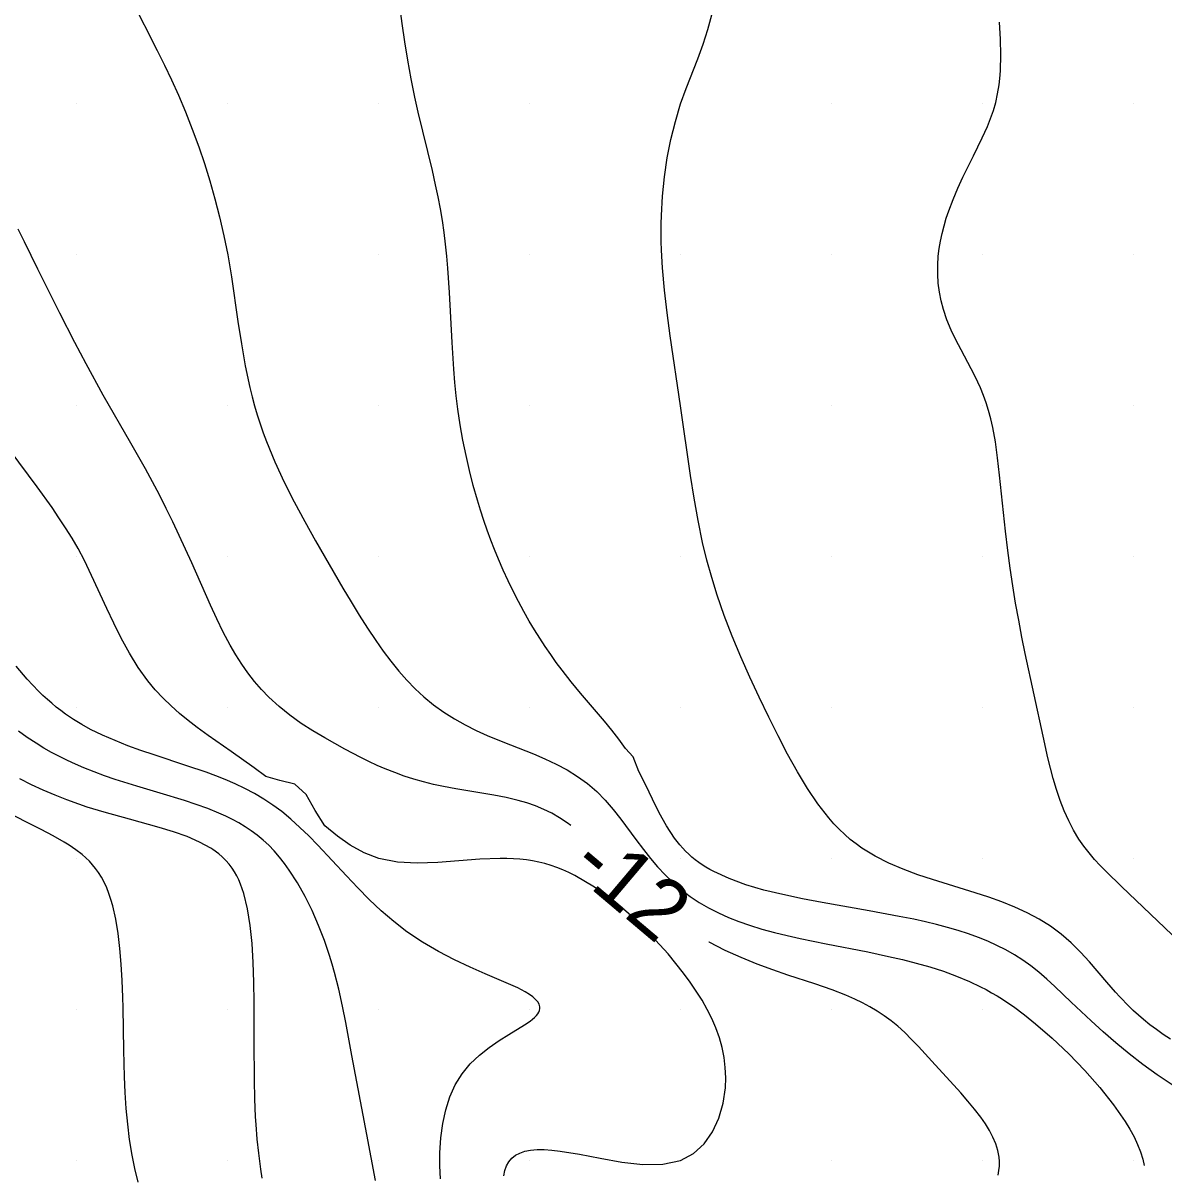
# Model space of a CAD drawing. Extents: x 2602990 to 2605851, y 618069 to 619180.
# Drawn here: x 2604418.22 to 2604456, y 618314.52 to 618352.68 of the extents above; entities that cross this region are included whole.
import ezdxf

# ---------------------------------------------------------------- set-up
doc = ezdxf.new("R2010")
doc.units = 0
for name, color, linetype in [('Default', 7, 'Continuous'), ('DTM Contours Major', 7, 'Continuous'), ('DTM Contours Major Text', 7, 'Continuous'), ('DTM Contours Minor', 7, 'Continuous'), ('Exist DTM Scan Elevation Point', 7, 'Continuous')]:
    doc.layers.add(name, color=color, linetype=linetype)

# ---------------------------------------------------------------- blocks, each defined once
blk = doc.blocks.new('POINT_DISPLAY')
at = {"layer": 'Default'}
blk.add_line((0, 0), (0, 0), dxfattribs=at)

msp = doc.modelspace()

# ---------------------------------------------------------------- linework, layer by layer
at = {"layer": 'DTM Contours Major'}
for points in [[(2604436.363, 618326.09), (2604436.241, 618326.183), (2604435.991, 618326.349), (2604435.732, 618326.497), (2604435.466, 618326.627), (2604435.191, 618326.742), (2604434.908, 618326.842), (2604434.616, 618326.927), (2604434.221, 618327.021), (2604433.815, 618327.1), (2604432.56, 618327.304), (2604432.142, 618327.382), (2604431.812, 618327.455), (2604431.485, 618327.538), (2604431.162, 618327.63), (2604430.844, 618327.733), (2604430.53, 618327.845), (2604430.219, 618327.968), (2604429.947, 618328.085), (2604429.677, 618328.21), (2604429.409, 618328.342), (2604428.875, 618328.622), (2604428.214, 618328.994), (2604427.822, 618329.229), (2604427.436, 618329.478), (2604427.062, 618329.745), (2604426.702, 618330.032), (2604426.363, 618330.343), (2604426.12, 618330.596), (2604425.89, 618330.865), (2604425.672, 618331.147), (2604425.466, 618331.443), (2604425.269, 618331.753), (2604425.082, 618332.074), (2604424.855, 618332.499), (2604424.639, 618332.939), (2604424.429, 618333.391), (2604423.811, 618334.794), (2604423.607, 618335.248), (2604423.397, 618335.701), (2604423.183, 618336.152), (2604422.963, 618336.601), (2604422.737, 618337.045), (2604422.506, 618337.485), (2604422.273, 618337.913), (2604421.795, 618338.758), (2604420.881, 618340.354), (2604420.308, 618341.395), (2604419.935, 618342.1), (2604419.438, 618343.07), (2604418.712, 618344.53), (2604418.266, 618345.434), (2604418.056, 618345.85)], [(2604450.515, 618314.51), (2604450.541, 618314.66), (2604450.556, 618314.809), (2604450.557, 618314.957), (2604450.545, 618315.105), (2604450.504, 618315.328), (2604450.436, 618315.55), (2604450.343, 618315.771), (2604450.227, 618315.992), (2604450.092, 618316.213), (2604449.94, 618316.433), (2604449.735, 618316.699), (2604449.513, 618316.966), (2604449.278, 618317.232), (2604448.319, 618318.281), (2604447.873, 618318.773), (2604447.65, 618319.008), (2604447.423, 618319.233), (2604447.19, 618319.444), (2604446.97, 618319.623), (2604446.744, 618319.79), (2604446.51, 618319.944), (2604446.269, 618320.088), (2604446.02, 618320.221), (2604445.764, 618320.344), (2604445.472, 618320.471), (2604445.013, 618320.647), (2604444.443, 618320.843), (2604443.553, 618321.136), (2604443.053, 618321.309), (2604442.534, 618321.501), (2604442.004, 618321.716), (2604441.472, 618321.957), (2604440.944, 618322.227), (2604440.933, 618322.233)]]:
    msp.add_lwpolyline(points, dxfattribs=at)
at = {"layer": 'DTM Contours Minor'}
for points in [[(2604421.814, 618353.458), (2604422.666, 618351.773), (2604422.905, 618351.288), (2604423.141, 618350.794), (2604423.368, 618350.293), (2604423.604, 618349.735), (2604423.828, 618349.165), (2604424.041, 618348.579), (2604424.229, 618348.022), (2604424.408, 618347.449), (2604424.576, 618346.86), (2604424.732, 618346.255), (2604424.874, 618345.635), (2604425, 618345), (2604425.123, 618344.274), (2604425.34, 618342.794), (2604425.452, 618342.053), (2604425.579, 618341.321), (2604425.73, 618340.604), (2604425.806, 618340.298), (2604425.887, 618339.996), (2604425.975, 618339.698), (2604426.07, 618339.401), (2604426.172, 618339.107), (2604426.281, 618338.814), (2604426.56, 618338.14), (2604426.87, 618337.472), (2604427.203, 618336.813), (2604427.553, 618336.164), (2604427.911, 618335.525), (2604428.817, 618333.958), (2604429.088, 618333.504), (2604429.358, 618333.063), (2604429.629, 618332.636), (2604429.903, 618332.225), (2604430.152, 618331.871), (2604430.405, 618331.533), (2604430.664, 618331.211), (2604430.931, 618330.907), (2604431.207, 618330.622), (2604431.493, 618330.357), (2604431.819, 618330.091), (2604432.158, 618329.849), (2604432.507, 618329.628), (2604432.865, 618329.427), (2604433.229, 618329.244), (2604433.598, 618329.077), (2604434.109, 618328.868), (2604434.874, 618328.572), (2604435.126, 618328.471), (2604435.506, 618328.307), (2604435.879, 618328.129), (2604436.24, 618327.934), (2604436.586, 618327.72), (2604436.915, 618327.482), (2604437.223, 618327.219), (2604437.505, 618326.933), (2604437.77, 618326.624), (2604438.022, 618326.3), (2604438.515, 618325.629), (2604438.766, 618325.294), (2604438.996, 618325.006), (2604439.237, 618324.727), (2604439.488, 618324.459), (2604439.751, 618324.204), (2604440.027, 618323.964), (2604440.318, 618323.742), (2604440.615, 618323.545), (2604440.925, 618323.364), (2604441.248, 618323.2), (2604441.582, 618323.05), (2604441.927, 618322.914), (2604442.282, 618322.79), (2604442.689, 618322.664), (2604443.105, 618322.55), (2604443.528, 618322.445), (2604443.955, 618322.349), (2604444.819, 618322.173), (2604446.2, 618321.904), (2604446.884, 618321.759), (2604447.346, 618321.652), (2604447.803, 618321.535), (2604448.255, 618321.406), (2604448.699, 618321.263), (2604449.135, 618321.104), (2604449.56, 618320.927), (2604449.932, 618320.75), (2604450.115, 618320.655), (2604450.297, 618320.555), (2604450.478, 618320.449), (2604450.657, 618320.338), (2604450.84, 618320.218), (2604451.022, 618320.092), (2604451.387, 618319.822), (2604451.756, 618319.526), (2604452.307, 618319.046), (2604452.856, 618318.525), (2604453.387, 618317.976), (2604453.886, 618317.411), (2604454.335, 618316.843), (2604454.72, 618316.286), (2604454.877, 618316.029), (2604455.014, 618315.775), (2604455.132, 618315.526), (2604455.229, 618315.28), (2604455.305, 618315.036), (2604455.35, 618314.833)], [(2604456.376, 618317.431), (2604455.78, 618317.828), (2604455.306, 618318.172), (2604454.85, 618318.527), (2604454.412, 618318.889), (2604453.994, 618319.254), (2604453.594, 618319.618), (2604452.932, 618320.246), (2604452.392, 618320.762), (2604452.128, 618321.003), (2604451.864, 618321.231), (2604451.597, 618321.443), (2604451.328, 618321.635), (2604451.052, 618321.812), (2604450.768, 618321.974), (2604450.476, 618322.123), (2604450.175, 618322.26), (2604449.864, 618322.386), (2604449.534, 618322.506), (2604449.194, 618322.616), (2604448.842, 618322.718), (2604448.478, 618322.813), (2604448.103, 618322.902), (2604447.717, 618322.987), (2604447.239, 618323.083), (2604446.243, 618323.266), (2604444.687, 618323.542), (2604444.033, 618323.666), (2604443.386, 618323.803), (2604442.759, 618323.956), (2604442.161, 618324.131), (2604441.604, 618324.333), (2604441.097, 618324.566), (2604440.965, 618324.638), (2604440.838, 618324.713), (2604440.715, 618324.791), (2604440.597, 618324.873), (2604440.484, 618324.958), (2604440.375, 618325.046), (2604440.268, 618325.141), (2604440.165, 618325.241), (2604440.067, 618325.344), (2604439.973, 618325.45), (2604439.882, 618325.561), (2604439.795, 618325.676), (2604439.53, 618326.08), (2604439.29, 618326.514), (2604439.065, 618326.966), (2604438.845, 618327.425), (2604438.62, 618327.879), (2604438.426, 618328.364), (2604438.171, 618328.643), (2604437.95, 618328.955), (2604437.719, 618329.255), (2604437.481, 618329.546), (2604436.683, 618330.482), (2604436.374, 618330.857), (2604436.073, 618331.241), (2604435.883, 618331.496), (2604435.696, 618331.756), (2604435.513, 618332.023), (2604435.334, 618332.296), (2604435.159, 618332.575), (2604434.988, 618332.861), (2604434.804, 618333.185), (2604434.625, 618333.517), (2604434.452, 618333.856), (2604434.284, 618334.204), (2604434.122, 618334.558), (2604433.966, 618334.92), (2604433.839, 618335.233), (2604433.716, 618335.551), (2604433.598, 618335.874), (2604433.484, 618336.202), (2604433.375, 618336.536), (2604433.271, 618336.875), (2604433.134, 618337.36), (2604433.007, 618337.854), (2604432.892, 618338.355), (2604432.788, 618338.862), (2604432.698, 618339.372), (2604432.621, 618339.883), (2604432.566, 618340.329), (2604432.521, 618340.773), (2604432.484, 618341.217), (2604432.428, 618342.097), (2604432.347, 618343.754), (2604432.294, 618344.559), (2604432.258, 618344.96), (2604432.216, 618345.351), (2604432.166, 618345.741), (2604432.108, 618346.133), (2604432.042, 618346.526), (2604431.969, 618346.922), (2604431.887, 618347.32), (2604431.781, 618347.793), (2604431.312, 618349.731), (2604431.2, 618350.228), (2604431.076, 618350.836), (2604430.964, 618351.446), (2604430.864, 618352.056), (2604430.775, 618352.66), (2604430.697, 618353.255)], [(2604456.221, 618319.014), (2604455.983, 618319.171), (2604455.755, 618319.331), (2604455.536, 618319.494), (2604455.327, 618319.663), (2604455.161, 618319.806), (2604455, 618319.953), (2604454.844, 618320.103), (2604454.542, 618320.415), (2604454.396, 618320.577), (2604454.112, 618320.904), (2604453.542, 618321.572), (2604453.244, 618321.898), (2604452.932, 618322.21), (2604452.598, 618322.499), (2604452.245, 618322.757), (2604451.869, 618322.99), (2604451.474, 618323.199), (2604451.063, 618323.389), (2604450.638, 618323.561), (2604450.203, 618323.719), (2604449.754, 618323.868), (2604448.344, 618324.302), (2604447.852, 618324.464), (2604447.366, 618324.643), (2604446.892, 618324.845), (2604446.437, 618325.076), (2604446.004, 618325.342), (2604445.807, 618325.484), (2604445.617, 618325.635), (2604445.432, 618325.797), (2604445.253, 618325.969), (2604445.078, 618326.15), (2604444.909, 618326.343), (2604444.544, 618326.809), (2604444.197, 618327.321), (2604443.864, 618327.872), (2604443.542, 618328.454), (2604443.229, 618329.06), (2604442.921, 618329.682), (2604442.603, 618330.342), (2604442.292, 618331.009), (2604441.993, 618331.684), (2604441.709, 618332.363), (2604441.445, 618333.046), (2604441.207, 618333.73), (2604441.029, 618334.306), (2604440.87, 618334.886), (2604440.728, 618335.473), (2604440.578, 618336.199), (2604440.446, 618336.94), (2604440.327, 618337.694), (2604440, 618340), (2604439.656, 618342.32), (2604439.554, 618343.082), (2604439.467, 618343.832), (2604439.402, 618344.567), (2604439.368, 618345.155), (2604439.359, 618345.446), (2604439.354, 618345.735), (2604439.355, 618346.023), (2604439.362, 618346.309), (2604439.398, 618346.95), (2604439.463, 618347.585), (2604439.557, 618348.211), (2604439.678, 618348.824), (2604439.826, 618349.421), (2604440, 618350), (2604440.181, 618350.512), (2604440.564, 618351.499), (2604440.744, 618351.982), (2604440.902, 618352.465), (2604441.028, 618352.951)], [(2604456.273, 618322.474), (2604454.595, 618324.07), (2604454.09, 618324.566), (2604453.895, 618324.767), (2604453.706, 618324.972), (2604453.524, 618325.184), (2604453.352, 618325.405), (2604453.19, 618325.638), (2604453.012, 618325.935), (2604452.85, 618326.249), (2604452.703, 618326.58), (2604452.569, 618326.926), (2604452.448, 618327.285), (2604452.337, 618327.656), (2604452.246, 618327.993), (2604452.161, 618328.338), (2604452.001, 618329.049), (2604451.411, 618331.797), (2604451.301, 618332.339), (2604451.195, 618332.895), (2604451.093, 618333.462), (2604450.997, 618334.037), (2604450.909, 618334.617), (2604450.83, 618335.201), (2604450.754, 618335.846), (2604450.564, 618337.703), (2604450.498, 618338.272), (2604450.422, 618338.802), (2604450.337, 618339.276), (2604450.27, 618339.57), (2604450.198, 618339.843), (2604450.119, 618340.097), (2604450.032, 618340.341), (2604449.93, 618340.59), (2604449.751, 618340.972), (2604449.622, 618341.226), (2604449.285, 618341.857), (2604449.118, 618342.18), (2604448.96, 618342.509), (2604448.819, 618342.845), (2604448.701, 618343.188), (2604448.624, 618343.474), (2604448.568, 618343.765), (2604448.53, 618344.059), (2604448.512, 618344.356), (2604448.513, 618344.656), (2604448.532, 618344.957), (2604448.562, 618345.207), (2604448.605, 618345.459), (2604448.658, 618345.71), (2604448.723, 618345.961), (2604448.797, 618346.211), (2604448.881, 618346.461), (2604449.024, 618346.839), (2604449.182, 618347.212), (2604449.35, 618347.579), (2604449.694, 618348.286), (2604449.985, 618348.881), (2604450.157, 618349.257), (2604450.261, 618349.513), (2604450.355, 618349.779), (2604450.433, 618350.05), (2604450.496, 618350.335), (2604450.543, 618350.636), (2604450.576, 618350.956), (2604450.587, 618351.123), (2604450.603, 618351.616), (2604450.594, 618352.147), (2604450.561, 618352.709)], [(2604434.14, 618314.486), (2604434.178, 618314.659), (2604434.236, 618314.814), (2604434.313, 618314.951), (2604434.412, 618315.068), (2604434.532, 618315.166), (2604434.674, 618315.243), (2604434.842, 618315.3), (2604435.033, 618315.337), (2604435.245, 618315.355), (2604435.479, 618315.355), (2604435.733, 618315.339), (2604436.006, 618315.308), (2604436.645, 618315.201), (2604437.336, 618315.067), (2604438.048, 618314.944), (2604438.75, 618314.867), (2604439.411, 618314.873), (2604440, 618315), (2604440.426, 618315.224), (2604440.778, 618315.543), (2604441.058, 618315.94), (2604441.268, 618316.395), (2604441.408, 618316.89), (2604441.481, 618317.406), (2604441.492, 618317.739), (2604441.478, 618318.073), (2604441.438, 618318.405), (2604441.372, 618318.735), (2604441.282, 618319.063), (2604441.169, 618319.386), (2604441.036, 618319.695), (2604440.882, 618320.001), (2604440.71, 618320.304), (2604440.519, 618320.605), (2604440.312, 618320.905), (2604440.09, 618321.206), (2604439.581, 618321.837), (2604439.018, 618322.451), (2604438.424, 618323.044), (2604437.796, 618323.583), (2604437.149, 618324.055), (2604436.493, 618324.442), (2604436.298, 618324.538), (2604436.102, 618324.626), (2604435.905, 618324.704), (2604435.707, 618324.772), (2604435.507, 618324.832), (2604435.306, 618324.882), (2604435.099, 618324.923), (2604434.89, 618324.955), (2604434.678, 618324.979), (2604434.463, 618324.994), (2604434.244, 618325.002), (2604434.022, 618325.004), (2604433.349, 618324.975), (2604431.961, 618324.867), (2604431.277, 618324.844), (2604430.618, 618324.879), (2604430, 618325), (2604429.514, 618325.187), (2604429.06, 618325.441), (2604428.631, 618325.745), (2604428.22, 618326.083), (2604427.901, 618326.589), (2604427.597, 618327.117), (2604427.219, 618327.468), (2604426.728, 618327.588), (2604426.265, 618327.718), (2604425.88, 618328.003), (2604425.119, 618328.543), (2604424.358, 618329.075), (2604423.99, 618329.344), (2604423.694, 618329.572), (2604423.406, 618329.809), (2604423.127, 618330.056), (2604422.858, 618330.317), (2604422.601, 618330.593), (2604422.357, 618330.886), (2604422.038, 618331.332), (2604421.745, 618331.805), (2604421.475, 618332.296), (2604421.226, 618332.793), (2604420.994, 618333.287), (2604420.493, 618334.381), (2604420.253, 618334.875), (2604420.045, 618335.267), (2604419.845, 618335.614), (2604419.63, 618335.96), (2604419.413, 618336.291), (2604419.182, 618336.626), (2604418.686, 618337.313), (2604417.173, 618339.34)], [(2604432.051, 618314.386), (2604432.03, 618314.822), (2604432.029, 618315.25), (2604432.058, 618315.745), (2604432.121, 618316.222), (2604432.22, 618316.678), (2604432.358, 618317.108), (2604432.537, 618317.506), (2604432.76, 618317.869), (2604433.031, 618318.197), (2604433.336, 618318.487), (2604433.659, 618318.744), (2604433.988, 618318.97), (2604434.306, 618319.17), (2604434.825, 618319.485), (2604435.015, 618319.613), (2604435.096, 618319.674), (2604435.165, 618319.735), (2604435.223, 618319.794), (2604435.27, 618319.853), (2604435.305, 618319.911), (2604435.328, 618319.97), (2604435.339, 618320.028), (2604435.338, 618320.086), (2604435.315, 618320.169), (2604435.268, 618320.251), (2604435.198, 618320.334), (2604435.104, 618320.416), (2604434.989, 618320.499), (2604434.852, 618320.582), (2604434.603, 618320.71), (2604434.147, 618320.913), (2604433.523, 618321.179), (2604433.032, 618321.397), (2604432.514, 618321.642), (2604431.983, 618321.918), (2604431.453, 618322.228), (2604430.936, 618322.574), (2604430.502, 618322.909), (2604430.086, 618323.269), (2604429.688, 618323.645), (2604429.304, 618324.032), (2604428.933, 618324.423), (2604427.981, 618325.446), (2604427.688, 618325.747), (2604427.393, 618326.033), (2604427.095, 618326.303), (2604426.79, 618326.553), (2604426.495, 618326.77), (2604426.192, 618326.969), (2604425.882, 618327.152), (2604425.566, 618327.319), (2604425.242, 618327.474), (2604424.912, 618327.617), (2604424.603, 618327.74), (2604424.289, 618327.857), (2604423.65, 618328.076), (2604422.563, 618328.433), (2604422.127, 618328.582), (2604421.695, 618328.738), (2604421.272, 618328.905), (2604420.859, 618329.084), (2604420.462, 618329.278), (2604420.175, 618329.435), (2604419.898, 618329.604), (2604419.629, 618329.785), (2604419.475, 618329.899), (2604419.323, 618330.018), (2604419.174, 618330.142), (2604419.027, 618330.271), (2604418.882, 618330.406), (2604418.738, 618330.546), (2604418.363, 618330.944), (2604417.999, 618331.373)], [(2604429.898, 618314.327), (2604429.613, 618315.86), (2604429.114, 618318.471), (2604428.909, 618319.572), (2604428.8, 618320.112), (2604428.677, 618320.668), (2604428.537, 618321.225), (2604428.459, 618321.504), (2604428.374, 618321.783), (2604428.205, 618322.286), (2604428.012, 618322.785), (2604427.799, 618323.274), (2604427.565, 618323.747), (2604427.312, 618324.196), (2604427.041, 618324.616), (2604426.88, 618324.839), (2604426.712, 618325.05), (2604426.538, 618325.25), (2604426.357, 618325.437), (2604426.169, 618325.613), (2604425.973, 618325.776), (2604425.78, 618325.92), (2604425.58, 618326.053), (2604425.373, 618326.178), (2604425.159, 618326.294), (2604424.939, 618326.403), (2604424.711, 618326.505), (2604424.342, 618326.654), (2604423.959, 618326.792), (2604423.566, 618326.922), (2604422.761, 618327.166), (2604421.991, 618327.394), (2604421.274, 618327.622), (2604420.921, 618327.743), (2604420.573, 618327.87), (2604420.232, 618328.006), (2604419.959, 618328.122), (2604419.69, 618328.245), (2604419.426, 618328.376), (2604419.165, 618328.514), (2604418.909, 618328.661), (2604418.655, 618328.817), (2604418.361, 618329.012), (2604418.069, 618329.221)], [(2604426.144, 618314.41), (2604426.097, 618314.704), (2604426.026, 618315.233), (2604425.976, 618315.706), (2604425.938, 618316.193), (2604425.922, 618316.443), (2604425.897, 618317.04), (2604425.883, 618317.658), (2604425.876, 618318.936), (2604425.873, 618320.237), (2604425.865, 618320.905), (2604425.845, 618321.558), (2604425.808, 618322.187), (2604425.748, 618322.783), (2604425.659, 618323.336), (2604425.536, 618323.836), (2604425.484, 618323.995), (2604425.427, 618324.147), (2604425.365, 618324.291), (2604425.297, 618324.429), (2604425.223, 618324.559), (2604425.143, 618324.682), (2604425.045, 618324.814), (2604424.938, 618324.937), (2604424.822, 618325.052), (2604424.704, 618325.154), (2604424.511, 618325.296), (2604424.443, 618325.341), (2604424.071, 618325.547), (2604423.656, 618325.727), (2604423.208, 618325.886), (2604422.735, 618326.031), (2604421.75, 618326.299), (2604420.906, 618326.534), (2604420.347, 618326.705), (2604420.07, 618326.798), (2604419.674, 618326.94), (2604419.281, 618327.094), (2604418.89, 618327.262), (2604418.501, 618327.444), (2604418.114, 618327.642)], [(2604422.04, 618314.282), (2604421.93, 618314.726), (2604421.836, 618315.176), (2604421.752, 618315.686), (2604421.688, 618316.202), (2604421.641, 618316.722), (2604421.607, 618317.244), (2604421.585, 618317.767), (2604421.562, 618318.646), (2604421.537, 618320.057), (2604421.528, 618320.406), (2604421.506, 618320.955), (2604421.474, 618321.495), (2604421.429, 618322.018), (2604421.369, 618322.52), (2604421.291, 618322.993), (2604421.193, 618323.432), (2604421.133, 618323.642), (2604421.067, 618323.842), (2604420.993, 618324.032), (2604420.911, 618324.211), (2604420.82, 618324.38), (2604420.721, 618324.54), (2604420.627, 618324.669), (2604420.526, 618324.792), (2604420.418, 618324.909), (2604420.302, 618325.021), (2604420.178, 618325.129), (2604419.975, 618325.286), (2604419.746, 618325.441), (2604419.584, 618325.543), (2604419.219, 618325.752), (2604418.825, 618325.96), (2604417.527, 618326.613)]]:
    msp.add_lwpolyline(points, dxfattribs=at)

# ---------------------------------------------------------------- block references
at = {"layer": 'Exist DTM Scan Elevation Point', "xscale": 1.3123333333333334, "yscale": 1.3123333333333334}
for p in [(2604420, 618350), (2604425, 618350), (2604430, 618350), (2604435, 618350), (2604440, 618350), (2604445, 618350), (2604450, 618350), (2604455, 618350), (2604420, 618345), (2604425, 618345), (2604430, 618345), (2604435, 618345), (2604440, 618345), (2604445, 618345), (2604450, 618345), (2604455, 618345), (2604420, 618340), (2604425, 618340), (2604430, 618340), (2604435, 618340), (2604440, 618340), (2604445, 618340), (2604450, 618340), (2604455, 618340), (2604420, 618335), (2604425, 618335), (2604430, 618335), (2604435, 618335), (2604440, 618335), (2604445, 618335), (2604450, 618335), (2604455, 618335), (2604420, 618330), (2604425, 618330), (2604430, 618330), (2604435, 618330), (2604440, 618330), (2604445, 618330), (2604450, 618330), (2604455, 618330), (2604420, 618325), (2604425, 618325), (2604430, 618325), (2604435, 618325), (2604440, 618325), (2604445, 618325), (2604450, 618325), (2604455, 618325), (2604420, 618320), (2604425, 618320), (2604430, 618320), (2604435, 618320), (2604440, 618320), (2604445, 618320), (2604450, 618320), (2604455, 618320), (2604420, 618315), (2604425, 618315), (2604430, 618315), (2604435, 618315), (2604440, 618315), (2604445, 618315), (2604450, 618315), (2604455, 618315)]:
    msp.add_blockref('POINT_DISPLAY', p, dxfattribs=at)

# ---------------------------------------------------------------- texts
at = {"layer": 'DTM Contours Major Text'}
msp.add_text('-12', height=2, rotation=319.8388, dxfattribs=at).set_placement((2604436.273, 618324.628))

doc.saveas('drawing.dxf')
